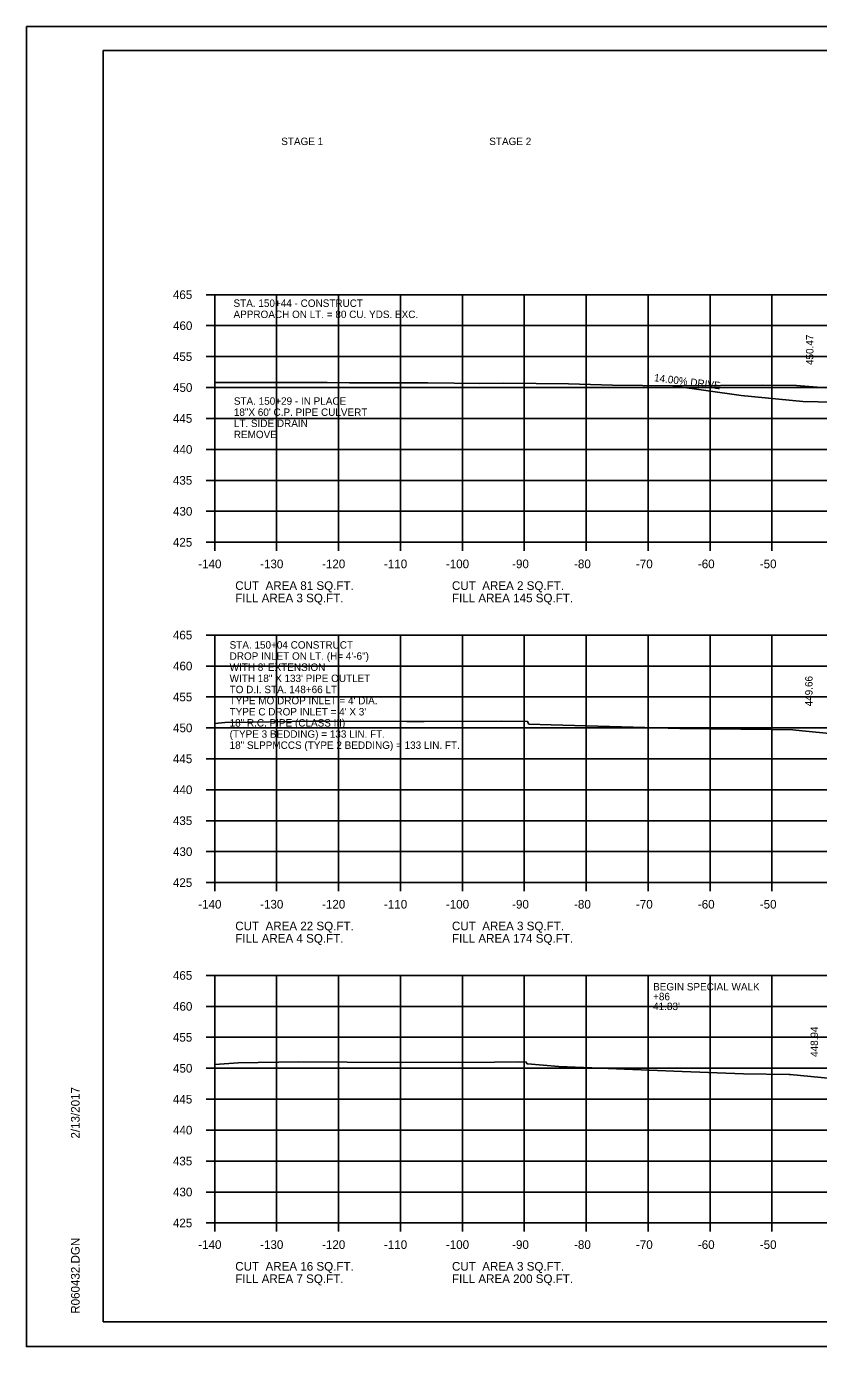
# Model space of a CAD drawing. Extents: x 1538688 to 1540766, y 656250 to 671912.
# Drawn here: x 1538687.8 to 1538815.7, y 664658.1 to 664871.4 of the extents above; entities that cross this region are included whole.
import ezdxf

# ---------------------------------------------------------------- set-up
doc = ezdxf.new("R2010")
doc.units = 0
for name, color, linetype in [('16', 7, 'Continuous'), ('18', 7, 'Continuous'), ('22', 7, 'Continuous'), ('26', 7, 'Continuous'), ('40', 7, 'Continuous'), ('41', 7, 'Continuous'), ('7', 7, 'Continuous'), ('Borings', 7, 'Continuous'), ('Default', 7, 'Continuous'), ('Horizontal Alignment', 7, 'Continuous'), ('RipRap', 7, 'Continuous')]:
    doc.layers.add(name, color=color, linetype=linetype)

msp = doc.modelspace()

# ---------------------------------------------------------------- linework, layer by layer
at = {"layer": '16'}
for p, q in [((1538792.15, 664813.34), (1538803.23, 664811.79)), ((1538803.23, 664811.79), (1538813.18, 664810.79)), ((1538813.18, 664810.79), (1538825.18, 664810.55))]:
    msp.add_line(p, q, dxfattribs=at)
at = {"layer": '18'}
for points in [[(1538718.18, 664813.89), (1538719.89, 664813.9), (1538733.94, 664813.9), (1538735.54, 664813.89), (1538736.33, 664813.86), (1538739.95, 664813.84), (1538752.59, 664813.8), (1538756.87, 664813.78), (1538760.98, 664813.72), (1538764.9, 664813.79), (1538775.3, 664813.68), (1538782.41, 664813.44), (1538792.16, 664813.34), (1538793.07, 664813.34), (1538806.64, 664813.42), (1538812.14, 664813.38), (1538816.84, 664813.02)], [(1538718.18, 664758.78), (1538719.83, 664758.91), (1538734.32, 664759.15), (1538735.92, 664759.14), (1538749.23, 664759.09), (1538752.02, 664759.1), (1538764.57, 664759.14), (1538768.72, 664759.07), (1538768.76, 664759.01), (1538768.84, 664758.74), (1538768.89, 664758.68), (1538772.52, 664758.53), (1538793.31, 664757.96), (1538808.06, 664757.8), (1538811.55, 664757.72), (1538813.08, 664757.58), (1538824.73, 664756.43)], [(1538718.18, 664703.65), (1538721.97, 664703.94), (1538731.72, 664704.11), (1538739.58, 664704.04), (1538748.58, 664704.01), (1538763.35, 664704.06), (1538767.21, 664704.07), (1538768.49, 664704.05), (1538768.61, 664703.8), (1538768.68, 664703.76), (1538773.76, 664703.36), (1538793.69, 664702.53), (1538803.61, 664702.13), (1538810.95, 664702.06), (1538811.12, 664702.04), (1538822.82, 664700.91)]]:
    msp.add_lwpolyline(points, dxfattribs=at)
at = {"layer": '22'}
for p, q in [((1538718.18, 664828.06), (1538998.18, 664828.06)), ((1538718.18, 664788.06), (1538718.18, 664828.06)), ((1538728.18, 664788.06), (1538728.18, 664828.06)), ((1538738.18, 664788.06), (1538738.18, 664828.06)), ((1538748.18, 664788.06), (1538748.18, 664828.06)), ((1538758.18, 664788.06), (1538758.18, 664828.06)), ((1538768.18, 664788.06), (1538768.18, 664828.06)), ((1538778.18, 664788.06), (1538778.18, 664828.06)), ((1538788.18, 664788.06), (1538788.18, 664828.06)), ((1538798.18, 664788.06), (1538798.18, 664828.06)), ((1538808.18, 664788.06), (1538808.18, 664828.06)), ((1538718.18, 664823.06), (1538998.18, 664823.06)), ((1538718.18, 664818.06), (1538998.18, 664818.06)), ((1538718.18, 664813.06), (1538998.18, 664813.06)), ((1538718.18, 664808.06), (1538998.18, 664808.06)), ((1538718.18, 664803.06), (1538998.18, 664803.06)), ((1538718.18, 664798.06), (1538998.18, 664798.06)), ((1538718.18, 664793.06), (1538998.18, 664793.06)), ((1538718.18, 664788.06), (1538998.18, 664788.06)), ((1538718.18, 664773.06), (1538998.18, 664773.06)), ((1538718.18, 664733.06), (1538718.18, 664773.06)), ((1538728.18, 664733.06), (1538728.18, 664773.06)), ((1538738.18, 664733.06), (1538738.18, 664773.06)), ((1538748.18, 664733.06), (1538748.18, 664773.06)), ((1538758.18, 664733.06), (1538758.18, 664773.06)), ((1538768.18, 664733.06), (1538768.18, 664773.06)), ((1538778.18, 664733.06), (1538778.18, 664773.06)), ((1538788.18, 664733.06), (1538788.18, 664773.06)), ((1538798.18, 664733.06), (1538798.18, 664773.06)), ((1538808.18, 664733.06), (1538808.18, 664773.06)), ((1538718.18, 664768.06), (1538998.18, 664768.06)), ((1538718.18, 664763.06), (1538998.18, 664763.06)), ((1538718.18, 664758.06), (1538998.18, 664758.06)), ((1538718.18, 664753.06), (1538998.18, 664753.06)), ((1538718.18, 664748.06), (1538998.18, 664748.06)), ((1538718.18, 664743.06), (1538998.18, 664743.06)), ((1538718.18, 664738.06), (1538998.18, 664738.06)), ((1538718.18, 664733.06), (1538998.18, 664733.06)), ((1538718.18, 664718.06), (1538998.18, 664718.06)), ((1538718.18, 664678.06), (1538718.18, 664718.06)), ((1538728.18, 664678.06), (1538728.18, 664718.06)), ((1538738.18, 664678.06), (1538738.18, 664718.06)), ((1538748.18, 664678.06), (1538748.18, 664718.06)), ((1538758.18, 664678.06), (1538758.18, 664718.06)), ((1538768.18, 664678.06), (1538768.18, 664718.06)), ((1538778.18, 664678.06), (1538778.18, 664718.06)), ((1538788.18, 664678.06), (1538788.18, 664718.06)), ((1538798.18, 664678.06), (1538798.18, 664718.06)), ((1538808.18, 664678.06), (1538808.18, 664718.06)), ((1538718.18, 664713.06), (1538998.18, 664713.06)), ((1538718.18, 664708.06), (1538998.18, 664708.06)), ((1538718.18, 664703.06), (1538998.18, 664703.06)), ((1538718.18, 664698.06), (1538998.18, 664698.06)), ((1538718.18, 664693.06), (1538998.18, 664693.06)), ((1538718.18, 664688.06), (1538998.18, 664688.06)), ((1538718.18, 664683.06), (1538998.18, 664683.06)), ((1538718.18, 664678.06), (1538998.18, 664678.06))]:
    msp.add_line(p, q, dxfattribs=at)
at = {"layer": '26'}
for p, q in [((1538687.78, 664871.42), (1539021.11, 664871.42)), ((1538687.78, 664658.08), (1539021.11, 664658.08))]:
    msp.add_line(p, q, dxfattribs=at)
msp.add_lwpolyline([(1538687.77, 664871.42), (1539021.11, 664871.42), (1539021.11, 664658.08), (1538687.77, 664658.08)], close=True, dxfattribs=at)
at = {"layer": 'Borings'}
for p, q in [((1538716.78, 664828.06), (1538718.18, 664828.06)), ((1538718.18, 664788.06), (1538718.18, 664828.06)), ((1538716.78, 664823.06), (1538718.18, 664823.06)), ((1538716.78, 664818.06), (1538718.18, 664818.06)), ((1538716.78, 664813.06), (1538718.18, 664813.06)), ((1538716.78, 664808.06), (1538718.18, 664808.06)), ((1538716.78, 664803.06), (1538718.18, 664803.06)), ((1538716.78, 664798.06), (1538718.18, 664798.06)), ((1538716.78, 664793.06), (1538718.18, 664793.06)), ((1538716.78, 664788.06), (1538718.18, 664788.06)), ((1538718.18, 664788.06), (1538998.18, 664788.06)), ((1538718.18, 664786.66), (1538718.18, 664788.06)), ((1538728.18, 664786.66), (1538728.18, 664788.06)), ((1538738.18, 664786.66), (1538738.18, 664788.06)), ((1538748.18, 664786.66), (1538748.18, 664788.06)), ((1538758.18, 664786.66), (1538758.18, 664788.06)), ((1538768.18, 664786.66), (1538768.18, 664788.06)), ((1538778.18, 664786.66), (1538778.18, 664788.06)), ((1538788.18, 664786.66), (1538788.18, 664788.06)), ((1538798.18, 664786.66), (1538798.18, 664788.06)), ((1538808.18, 664786.66), (1538808.18, 664788.06)), ((1538716.78, 664773.06), (1538718.18, 664773.06)), ((1538718.18, 664733.06), (1538718.18, 664773.06)), ((1538716.78, 664768.06), (1538718.18, 664768.06)), ((1538716.78, 664763.06), (1538718.18, 664763.06)), ((1538716.78, 664758.06), (1538718.18, 664758.06)), ((1538716.78, 664753.06), (1538718.18, 664753.06)), ((1538716.78, 664748.06), (1538718.18, 664748.06)), ((1538716.78, 664743.06), (1538718.18, 664743.06)), ((1538716.78, 664738.06), (1538718.18, 664738.06)), ((1538716.78, 664733.06), (1538718.18, 664733.06)), ((1538718.18, 664733.06), (1538998.18, 664733.06)), ((1538718.18, 664731.66), (1538718.18, 664733.06)), ((1538728.18, 664731.66), (1538728.18, 664733.06)), ((1538738.18, 664731.66), (1538738.18, 664733.06)), ((1538748.18, 664731.66), (1538748.18, 664733.06)), ((1538758.18, 664731.66), (1538758.18, 664733.06)), ((1538768.18, 664731.66), (1538768.18, 664733.06)), ((1538778.18, 664731.66), (1538778.18, 664733.06)), ((1538788.18, 664731.66), (1538788.18, 664733.06)), ((1538798.18, 664731.66), (1538798.18, 664733.06)), ((1538808.18, 664731.66), (1538808.18, 664733.06)), ((1538716.78, 664718.06), (1538718.18, 664718.06)), ((1538718.18, 664678.06), (1538718.18, 664718.06)), ((1538716.78, 664713.06), (1538718.18, 664713.06)), ((1538716.78, 664708.06), (1538718.18, 664708.06)), ((1538716.78, 664703.06), (1538718.18, 664703.06)), ((1538716.78, 664698.06), (1538718.18, 664698.06)), ((1538716.78, 664693.06), (1538718.18, 664693.06)), ((1538716.78, 664688.06), (1538718.18, 664688.06)), ((1538716.78, 664683.06), (1538718.18, 664683.06)), ((1538716.78, 664678.06), (1538718.18, 664678.06)), ((1538718.18, 664678.06), (1538998.18, 664678.06)), ((1538718.18, 664676.66), (1538718.18, 664678.06)), ((1538728.18, 664676.66), (1538728.18, 664678.06)), ((1538738.18, 664676.66), (1538738.18, 664678.06)), ((1538748.18, 664676.66), (1538748.18, 664678.06)), ((1538758.18, 664676.66), (1538758.18, 664678.06)), ((1538768.18, 664676.66), (1538768.18, 664678.06)), ((1538778.18, 664676.66), (1538778.18, 664678.06)), ((1538788.18, 664676.66), (1538788.18, 664678.06)), ((1538798.18, 664676.66), (1538798.18, 664678.06)), ((1538808.18, 664676.66), (1538808.18, 664678.06))]:
    msp.add_line(p, q, dxfattribs=at)
at = {"layer": 'RipRap'}
for p, q in [((1538700.18, 664867.52), (1539016.36, 664867.52)), ((1538700.18, 664662.06), (1538700.18, 664867.52)), ((1538700.18, 664662.06), (1538700.18, 664662.06)), ((1539016.36, 664662.06), (1538700.18, 664662.06))]:
    msp.add_line(p, q, dxfattribs=at)

# ---------------------------------------------------------------- texts
at = {"layer": '16'}
msp.add_text('14.00% DRIVE', height=1.2, rotation=352.879, dxfattribs=at).set_placement((1538789.09, 664814.09))
at = {"layer": '40'}
for s, p in [('STA. 150+04 CONSTRUCT', (1538720.59, 664770.87)), ('DROP INLET ON LT. (H= 4\'-6")', (1538720.59, 664769.07)), ("WITH 8' EXTENSION  ", (1538720.59, 664767.27)), ('WITH 18" X 133\' PIPE OUTLET', (1538720.59, 664765.47)), ('TO D.I. STA. 148+66 LT.', (1538720.59, 664763.67)), ("TYPE MO DROP INLET = 4' DIA.", (1538720.59, 664761.87)), ("TYPE C DROP INLET = 4' X 3'", (1538720.59, 664760.07)), ('18" R.C. PIPE (CLASS III)', (1538720.59, 664758.27)), ('(TYPE 3 BEDDING) = 133 LIN. FT.', (1538720.59, 664756.47)), ('18" SLPPMCCS (TYPE 2 BEDDING) = 133 LIN. FT.', (1538720.59, 664754.67))]:
    msp.add_text(s, height=1.2, dxfattribs=at).set_placement(p)
at = {"layer": '41'}
for s, p in [('450.47', (1538814.89, 664816.7)), ('449.66', (1538814.74, 664761.54)), ('448.94', (1538815.62, 664704.89))]:
    msp.add_text(s, height=1.2, rotation=90, dxfattribs=at).set_placement(p)
at = {"layer": '7'}
for s, p in [('STA. 150+44 - CONSTRUCT', (1538721.22, 664826.09)), ('APPROACH ON LT. = 80 CU. YDS. EXC.', (1538721.22, 664824.29)), ('+86', (1538788.99, 664714.05)), ('BEGIN SPECIAL WALK', (1538788.99, 664715.63)), ("41.83'", (1538788.99, 664712.46))]:
    msp.add_text(s, height=1.2, dxfattribs=at).set_placement(p)
at = {"layer": 'Default'}
for s, p in [('STAGE 1', (1538728.93, 664852.24)), ('STAGE 2', (1538762.53, 664852.24)), ('STA. 150+29 - IN PLACE', (1538721.27, 664810.28)), ('18"X 60\' C.P. PIPE CULVERT', (1538721.27, 664808.48)), ('LT. SIDE DRAIN', (1538721.27, 664806.68)), ('REMOVE', (1538721.27, 664804.88))]:
    msp.add_text(s, height=1.2, dxfattribs=at).set_placement(p)
at = {"layer": 'Horizontal Alignment'}
for s, p in [('465', (1538711.43, 664827.36)), ('460', (1538711.45, 664822.36)), ('455', (1538711.43, 664817.36)), ('450', (1538711.45, 664812.36)), ('445', (1538711.43, 664807.36)), ('440', (1538711.45, 664802.36)), ('435', (1538711.43, 664797.36)), ('430', (1538711.45, 664792.36)), ('425', (1538711.43, 664787.36)), ('-140', (1538715.52, 664783.86)), ('-130', (1538725.52, 664783.86)), ('-120', (1538735.52, 664783.86)), ('-110', (1538745.52, 664783.86)), ('-100', (1538755.52, 664783.86)), ('-90', (1538766.22, 664783.86)), ('-80', (1538776.22, 664783.86)), ('-70', (1538786.22, 664783.86)), ('-60', (1538796.22, 664783.86)), ('-50', (1538806.22, 664783.86)), ('CUT  AREA 81 SQ.FT.', (1538721.5, 664780.35)), ('CUT  AREA 2 SQ.FT.', (1538756.5, 664780.35)), ('FILL AREA 3 SQ.FT.', (1538721.5, 664778.35)), ('FILL AREA 145 SQ.FT.', (1538756.5, 664778.35)), ('465', (1538711.43, 664772.36)), ('460', (1538711.45, 664767.36)), ('455', (1538711.43, 664762.36)), ('450', (1538711.45, 664757.36)), ('445', (1538711.43, 664752.36)), ('440', (1538711.45, 664747.36)), ('435', (1538711.43, 664742.36)), ('430', (1538711.45, 664737.36)), ('425', (1538711.43, 664732.36)), ('-140', (1538715.52, 664728.86)), ('-130', (1538725.52, 664728.86)), ('-120', (1538735.52, 664728.86)), ('-110', (1538745.52, 664728.86)), ('-100', (1538755.52, 664728.86)), ('-90', (1538766.22, 664728.86)), ('-80', (1538776.22, 664728.86)), ('-70', (1538786.22, 664728.86)), ('-60', (1538796.22, 664728.86)), ('-50', (1538806.22, 664728.86)), ('CUT  AREA 22 SQ.FT.', (1538721.5, 664725.35)), ('CUT  AREA 3 SQ.FT.', (1538756.5, 664725.35)), ('FILL AREA 4 SQ.FT.', (1538721.5, 664723.35)), ('FILL AREA 174 SQ.FT.', (1538756.5, 664723.35)), ('465', (1538711.43, 664717.36)), ('460', (1538711.45, 664712.36)), ('455', (1538711.43, 664707.36)), ('450', (1538711.45, 664702.36)), ('445', (1538711.43, 664697.36)), ('440', (1538711.45, 664692.36)), ('435', (1538711.43, 664687.36)), ('430', (1538711.45, 664682.36)), ('425', (1538711.43, 664677.36)), ('-140', (1538715.52, 664673.86)), ('-130', (1538725.52, 664673.86)), ('-120', (1538735.52, 664673.86)), ('-110', (1538745.52, 664673.86)), ('-100', (1538755.52, 664673.86)), ('-90', (1538766.22, 664673.86)), ('-80', (1538776.22, 664673.86)), ('-70', (1538786.22, 664673.86)), ('-60', (1538796.22, 664673.86)), ('-50', (1538806.22, 664673.86)), ('CUT  AREA 16 SQ.FT.', (1538721.5, 664670.35)), ('CUT  AREA 3 SQ.FT.', (1538756.5, 664670.35)), ('FILL AREA 7 SQ.FT.', (1538721.5, 664668.35)), ('FILL AREA 200 SQ.FT.', (1538756.5, 664668.35))]:
    msp.add_text(s, height=1.4, dxfattribs=at).set_placement(p)
at = {"layer": 'RipRap'}
for s, p in [('2/13/2017', (1538696.37, 664691.7)), ('R060432.DGN', (1538696.37, 664663.39))]:
    msp.add_text(s, height=1.4, rotation=90, dxfattribs=at).set_placement(p)

doc.saveas('drawing.dxf')
